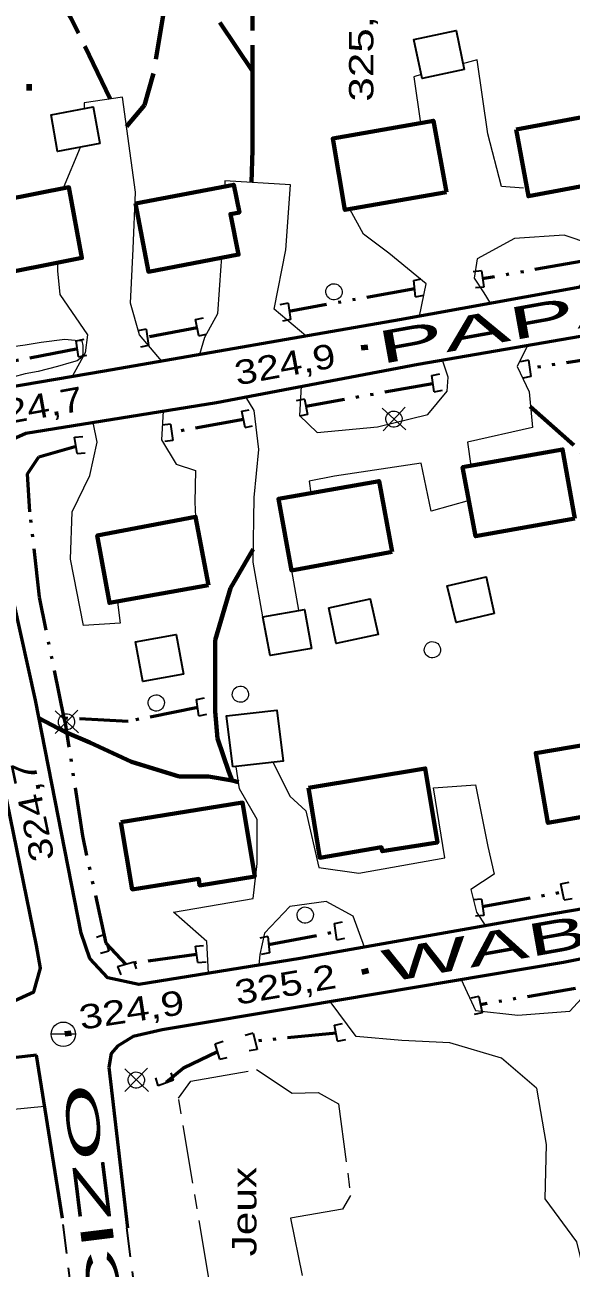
# Model space of a CAD drawing. Extents: x 240591 to 242335, y 5323482 to 5326937.
# Drawn here: x 241012.5 to 241079.8, y 5324919.3 to 5325072.5 of the extents above; entities that cross this region are included whole.
import ezdxf
from ezdxf.enums import TextEntityAlignment as Align

# ---------------------------------------------------------------- set-up
doc = ezdxf.new("R2010")
doc.units = 0
doc.header["$LTSCALE"] = 1.2
for name, pattern in [('DASH_DOUBLE_DOT', [9.2, 5, -1.2, 0.3, -1.2, 0.3, -1.2]), ('LONG_DASH_SHORT_DASH', [9.9, 6, -1.2, 1.5, -1.2]), ('LONG_DASHED', [7.5, 6, -1.5]), ('MEDIUM_DASHED', [4.5, 3, -1.5])]:
    doc.linetypes.add(name, pattern=pattern)
for name, color, linetype, lineweight in [('19', 7, 'Continuous', 13), ('2', 7, 'Continuous', 13), ('21', 7, 'Continuous', 53), ('22', 7, 'LONG_DASHED', 70), ('26', 7, 'Continuous', 35), ('3', 7, 'Continuous', 140), ('31', 7, 'Continuous', 70), ('36', 7, 'Continuous', 13), ('4', 7, 'DASH_DOUBLE_DOT', 53), ('56', 7, 'LONG_DASH_SHORT_DASH', 13)]:
    doc.layers.add(name, color=color, linetype=linetype, lineweight=lineweight)

msp = doc.modelspace()

# ---------------------------------------------------------------- linework, layer by layer
at = {"layer": '19'}
for p, q in [((241019.3, 5325057.4), (241017.2, 5325052.4)), ((241045.3, 5325005.3), (241046.2, 5325000.4))]:
    msp.add_line(p, q, dxfattribs=at)
for points in [[(241073.9, 5325052.4), (241071.2, 5325052.6), (241069.5, 5325059.1), (241068.2, 5325068.2), (241066.4, 5325067.7)], [(241061.3, 5325066.4), (241060.4, 5325066.1), (241061.2, 5325060.4)], [(241029.3, 5325031.1), (241026.6, 5325034.3), (241025.5, 5325038.2), (241025.8, 5325044.9), (241026.1, 5325051.9), (241024.5, 5325063.6), (241019.8, 5325062.9), (241019.8, 5325062.2)], [(241047.1, 5325034.2), (241043.2, 5325037.5), (241044.6, 5325044.8), (241045.2, 5325052.8), (241037.1, 5325053.3), (241037.1, 5325052.6)], [(241061.1, 5325036.6), (241061.9, 5325040.6), (241057.3, 5325044.4), (241054.2, 5325046.7), (241052.5, 5325049.8)], [(241080.7, 5325040.2), (241082.9, 5325043), (241082.2, 5325045.5), (241078.9, 5325046.6), (241072.8, 5325046.2), (241068.2, 5325043.7), (241067.8, 5325041.3), (241069, 5325039.5), (241069.8, 5325038.2)], [(241016.5, 5325043.2), (241016.5, 5325042.2), (241016.8, 5325039.3), (241020.2, 5325034.3), (241019.9, 5325032.1), (241018.3, 5325029.2)], [(241036.7, 5325043.8), (241036.6, 5325042.8), (241036.2, 5325036.9), (241034.6, 5325034), (241034, 5325031.9)], [(241074.4, 5325033), (241073.1, 5325030.4), (241074.6, 5325027.3), (241075, 5325022.9), (241067, 5325021.1), (241067.4, 5325018.2)], [(241046.5, 5325028), (241046.3, 5325024.4), (241048.5, 5325022.3), (241055.9, 5325023), (241062.1, 5325024.5), (241064.5, 5325027.4), (241064.6, 5325029.1), (241063.9, 5325031.2)], [(241041.8, 5324999.6), (241040.6, 5325006.3), (241040.7, 5325014.3), (241041.3, 5325020.2), (241040.7, 5325025), (241039.7, 5325026.7)], [(241029.5, 5325024.9), (241029.3, 5325021.4), (241031.1, 5325018.4), (241033.5, 5325017.6), (241033.4, 5325013.7), (241033.5, 5325011.9)], [(241023.9, 5325001.4), (241024.2, 5324998.8), (241019.7, 5324998.5), (241018.1, 5325006.7), (241018.3, 5325012.5), (241020.5, 5325017), (241021.4, 5325021.1), (241020.9, 5325023.5)], [(241067.2, 5325013.9), (241062.5, 5325012.6), (241061.3, 5325018.5), (241050.6, 5325016.9), (241047.5, 5325016.3), (241047.7, 5325014.8)], [(241043, 5324981.7), (241045.1, 5324977.5), (241047.1, 5324975.7), (241048.7, 5324968.7), (241053.6, 5324968), (241064.2, 5324969.9), (241062.8, 5324978.5), (241068, 5324978.9), (241069.5, 5324971.3), (241070.3, 5324967.9), (241067.4, 5324966), (241068.1, 5324963.2), (241069.2, 5324961.5)], [(241035.1, 5324955.7), (241034.9, 5324959.6), (241030.8, 5324963.2), (241040.6, 5324964.9), (241041.1, 5324969.2), (241041.1, 5324974.6), (241038.9, 5324978.4), (241038.5, 5324981.1)], [(241054.3, 5324958.9), (241052.9, 5324962.7), (241049.6, 5324964.5), (241045.1, 5324963.9), (241042, 5324960.6), (241041.4, 5324958), (241041.3, 5324956.7)], [(241066.2, 5324954.9), (241068, 5324951.1), (241073.2, 5324950.5), (241079.6, 5324951), (241082, 5324953.6), (241081.8, 5324956), (241081.2, 5324957.5)], [(241075.5, 5324941.5), (241071.2, 5324945.2), (241064.8, 5324947.1), (241058.9, 5324947.4), (241053.3, 5324947.9), (241050.1, 5324952.2)], [(241007.7, 5324944.9), (241010.7, 5324938.9), (241014.9, 5324939.3)], [(241075.5, 5324941.5), (241076.7, 5324934.6), (241076.5, 5324927.9), (241080.4, 5324922.6), (241084.2, 5324907.1), (241085.2, 5324894.4), (241082.6, 5324883.8), (241078.9, 5324878), (241076.7, 5324869.2), (241076, 5324856.2), (241076.8, 5324843.7), (241077, 5324835.7), (241077.1, 5324826.8), (241077.4, 5324818)]]:
    msp.add_lwpolyline(points, dxfattribs=at)
at = {"layer": '2'}
msp.add_lwpolyline([(241009.8, 5325032.7), (241012.5, 5325033.1), (241014.5, 5325033.4), (241017.4, 5325033.8), (241019.5, 5325033.6), (241019.6, 5325033), (241019.6, 5325031.9), (241019.3, 5325031.4), (241018.9, 5325031.1), (241018.2, 5325030.9), (241016.5, 5325030.4), (241014.1, 5325029.8), (241012.5, 5325029.5), (241011, 5325029.1)], dxfattribs=at)
at = {"layer": '21'}
for p, q in [((241017.1, 5324925.5), (241013.9, 5324945.6)), ((241022.8, 5324944.1), (241025.1, 5324924.3))]:
    msp.add_line(p, q, dxfattribs=at)
for points in [[(240955.4, 5325018.5), (240972, 5325021.4), (240994, 5325025.1), (241022.3, 5325029.9), (241058.6, 5325036.2), (241089.5, 5325041.8), (241114.9, 5325046.3), (241127.6, 5325049), (241130.8, 5325052.2), (241132, 5325054.8), (241139.1, 5325056.5), (241138.4, 5325086.9), (241133.9, 5325101.5), (241129.3, 5325111.3), (241122.2, 5325121.5), (241107.6, 5325140), (241089.9, 5325162.6)], [(241098.8, 5324966.6), (241075.9, 5324962.7), (241046.4, 5324957.5), (241026.5, 5324954.3), (241022.7, 5324955.1), (241020.5, 5324957.5), (241019.4, 5324960.6), (241013.8, 5324989.3), (241011.1, 5325001.4), (241009.8, 5325011), (241009.4, 5325018.1), (241010.3, 5325021.2), (241012.6, 5325022.2), (241036.1, 5325026), (241060.9, 5325030.7), (241094, 5325036.4)], [(241010.8, 5324952.1), (241013.6, 5324953.4), (241014.4, 5324956.3), (241013.9, 5324959.1), (241009.9, 5324978.8), (241005.9, 5325000.8), (241002.8, 5325016.2), (241000.9, 5325018.7), (240997.6, 5325019.7), (240985.1, 5325017.7), (240968.5, 5325014.8), (240956.8, 5325012.3)], [(241146.2, 5324930.7), (241140.6, 5324962.2), (241139.1, 5324965), (241137.2, 5324966.2), (241132.9, 5324967.2), (241127.6, 5324966.5), (241101.2, 5324961.5), (241078.8, 5324957), (241046.6, 5324951.6), (241029.4, 5324948.7), (241025.8, 5324947.9), (241023.9, 5324946.7), (241023.1, 5324945.8), (241022.8, 5324944.1)], [(241013.9, 5324945.6), (241002.6, 5324944.3), (240988.8, 5324941.4), (240980.4, 5324938.9), (240973.7, 5324933.4), (240967.5, 5324924.9), (240963.4, 5324915), (240958.1, 5324900.4), (240951.8, 5324883), (240945.8, 5324864.9)]]:
    msp.add_lwpolyline(points, dxfattribs=at)
at = {"layer": '21', "linetype": 'MEDIUM_DASHED', "lineweight": 35}
for points in [[(241015, 5324850.2), (241019, 5324859.7), (241022, 5324870.5), (241022.1, 5324879.1), (241020.8, 5324894.7), (241018.3, 5324915.8), (241017.1, 5324925.5)], [(241025, 5324924.3), (241027.8, 5324902.2), (241029.8, 5324885.2), (241030.6, 5324872.7), (241030.1, 5324862.6), (241027.1, 5324852.7), (241024.3, 5324845.8)]]:
    msp.add_lwpolyline(points, dxfattribs=at)
at = {"layer": '22'}
for points in [[(241043.8, 5325149.1), (241044.3, 5325144.1), (241044.4, 5325139.2), (241044.2, 5325129.6), (241044.3, 5325115), (241043.6, 5325104.4), (241042.5, 5325098.2), (241041.5, 5325088.6), (241040.5, 5325079), (241040.5, 5325068.6), (241040.5, 5325063.2), (241040.5, 5325057.1), (241040.4, 5325053.1)], [(241061.8, 5325134.6), (241060.7, 5325128), (241056.7, 5325121), (241052, 5325114.1), (241046.7, 5325107.2), (241043.2, 5325102.6), (241039.6, 5325095.7), (241035.2, 5325087.7), (241031.4, 5325080.4), (241029.8, 5325075.4), (241028.3, 5325066.4), (241027.2, 5325062.6), (241025, 5325060)], [(241023, 5325063.4), (241018.2, 5325073.3), (241012.6, 5325082.5), (241008.2, 5325088.9), (241003.3, 5325093.5)], [(241040.5, 5325066.8), (241034, 5325076.5), (241030, 5325082.6), (241028.4, 5325087.8), (241026.3, 5325094)], [(241074.7, 5325025.5), (241081, 5325019.9), (241087.8, 5325013.4), (241095.1, 5325008.4), (241102.4, 5325004), (241107.9, 5325000), (241111.6, 5324995.2), (241114.3, 5324991.4), (241117.4, 5324987)], [(241040.6, 5325007.9), (241037.8, 5325003.1), (241035.9, 5324996.7), (241035.9, 5324992.2), (241035.9, 5324987.9), (241036.2, 5324984.6), (241037.6, 5324980.5), (241038, 5324979.4)], [(241014.2, 5324987.1), (241017.4, 5324985.4), (241020.5, 5324984.1), (241025.6, 5324981.7), (241031.5, 5324979.9), (241035.1, 5324979.9), (241038, 5324979.4), (241038.8, 5324979.2)]]:
    msp.add_lwpolyline(points, dxfattribs=at)
at = {"layer": '26'}
for p, q in [((241060.4, 5325041), (241061.3, 5325041.2)), ((241068.7, 5325042.2), (241067.7, 5325042.1)), ((241068.7, 5325042.2), (241069, 5325040.2)), ((241060.6, 5325039), (241060.4, 5325041)), ((241069, 5325040.2), (241068, 5325040.1)), ((241044.9, 5325038.2), (241043.9, 5325038)), ((241044.9, 5325038.2), (241045.2, 5325036.2)), ((241060.6, 5325039), (241061.6, 5325039.2)), ((241027.4, 5325035), (241026.4, 5325034.8)), ((241027.4, 5325035), (241027.7, 5325033)), ((241033.5, 5325036.2), (241034.5, 5325036.4)), ((241033.9, 5325034.2), (241033.5, 5325036.2)), ((241045.2, 5325036.2), (241044.2, 5325036)), ((241018.8, 5325033.6), (241019.8, 5325033.8)), ((241019.1, 5325031.6), (241018.8, 5325033.6)), ((241033.9, 5325034.2), (241034.8, 5325034.4)), ((241027.7, 5325033), (241026.7, 5325032.8)), ((241019.1, 5325031.6), (241020.1, 5325031.8)), ((241074.5, 5325031.2), (241073.5, 5325031)), ((241074.5, 5325031.2), (241074.8, 5325029.2)), ((241062.6, 5325029.3), (241063.6, 5325029.5)), ((241062.9, 5325027.3), (241062.6, 5325029.3)), ((241074.8, 5325029.2), (241073.8, 5325029)), ((241062.9, 5325027.3), (241063.9, 5325027.5)), ((241046.9, 5325026.4), (241045.9, 5325026.2)), ((241046.9, 5325026.4), (241047.3, 5325024.5)), ((241039.2, 5325024.9), (241040.1, 5325025.1)), ((241039.6, 5325022.9), (241039.2, 5325024.9)), ((241047.3, 5325024.5), (241046.3, 5325024.3)), ((241030.4, 5325023.3), (241029.4, 5325023.2)), ((241030.4, 5325023.3), (241030.7, 5325021.3)), ((241039.6, 5325022.9), (241040.5, 5325023.1)), ((241018.6, 5325021.7), (241019.6, 5325021.8)), ((241018.9, 5325019.7), (241018.6, 5325021.7)), ((241030.7, 5325021.3), (241029.7, 5325021.2)), ((241018.9, 5325019.7), (241019.9, 5325019.8)), ((241033.6, 5324989.4), (241034.6, 5324989.6)), ((241033.9, 5324987.4), (241033.6, 5324989.4)), ((241033.9, 5324987.4), (241034.9, 5324987.6)), ((241078.5, 5324966.7), (241079.5, 5324966.9)), ((241078.9, 5324964.7), (241078.5, 5324966.7)), ((241068.7, 5324964.8), (241067.7, 5324964.7)), ((241068.7, 5324964.8), (241069, 5324962.8)), ((241078.9, 5324964.7), (241079.9, 5324964.9)), ((241050.6, 5324961.8), (241051.6, 5324962)), ((241050.9, 5324959.8), (241050.6, 5324961.8)), ((241069, 5324962.8), (241068, 5324962.7)), ((241022.2, 5324960.4), (241021.3, 5324960.1)), ((241022.2, 5324960.4), (241022.8, 5324958.4)), ((241042.4, 5324960.2), (241041.4, 5324960)), ((241042.4, 5324960.2), (241042.6, 5324958.2)), ((241050.9, 5324959.8), (241051.9, 5324960)), ((241022.8, 5324958.4), (241021.8, 5324958.1)), ((241033.5, 5324959), (241034.5, 5324959.1)), ((241033.8, 5324957), (241033.5, 5324959)), ((241023.9, 5324956.5), (241025.9, 5324957.1)), ((241025.9, 5324957.1), (241026.2, 5324956.2)), ((241033.8, 5324957), (241034.8, 5324957.1)), ((241042.6, 5324958.2), (241041.6, 5324958)), ((241023.9, 5324956.5), (241024.3, 5324955.5)), ((241068.4, 5324952.8), (241067.4, 5324952.6)), ((241068.4, 5324952.8), (241068.8, 5324950.8)), ((241068.8, 5324950.8), (241067.8, 5324950.6)), ((241050.6, 5324949.3), (241051.6, 5324949.5)), ((241051, 5324947.3), (241050.6, 5324949.3)), ((241040.6, 5324948.3), (241039.6, 5324948)), ((241040.6, 5324948.3), (241041.1, 5324946.3)), ((241035.9, 5324947), (241036.9, 5324947.3)), ((241036.5, 5324945.1), (241035.9, 5324947)), ((241041.1, 5324946.3), (241040.1, 5324946.1)), ((241051, 5324947.3), (241052, 5324947.5)), ((241036.5, 5324945.1), (241037.4, 5324945.3)), ((241030.8, 5324942.5), (241030.5, 5324943.4)), ((241028.9, 5324941.8), (241028.6, 5324942.8)), ((241030.8, 5324942.5), (241028.9, 5324941.8))]:
    msp.add_line(p, q, dxfattribs=at)
at = {"layer": '3'}
for p, q in [((241013, 5325064.4), (241013, 5325065.2)), ((241053.9, 5325032.7), (241054.7, 5325032.8)), ((241054, 5324955.8), (241054.8, 5324956)), ((241017.4, 5324948.2), (241018.2, 5324948.3))]:
    msp.add_line(p, q, dxfattribs=at)
at = {"layer": '31', "lineweight": 35}
for points in [[(241066.6, 5325067), (241061.4, 5325065.9), (241060.4, 5325070.7), (241065.6, 5325071.8)], [(241021.7, 5325057.9), (241016.5, 5325056.9), (241015.7, 5325061.4), (241020.9, 5325062.4)], [(241070.3, 5325000), (241065.6, 5324998.9), (241064.5, 5325003.4), (241069.3, 5325004.5)], [(241049.9, 5325000.7), (241055, 5325001.8), (241056, 5324997.4), (241050.8, 5324996.3)], [(241047.8, 5324995.7), (241042.7, 5324994.8), (241041.8, 5324999.6), (241046.9, 5325000.5)], [(241032, 5324992.5), (241027, 5324991.6), (241026.1, 5324996.5), (241031.1, 5324997.4)], [(241038.1, 5324981.1), (241037.3, 5324987.4), (241043.5, 5324988.1), (241044.3, 5324981.8)]]:
    msp.add_lwpolyline(points, close=True, dxfattribs=at)
at = {"layer": '31'}
for points in [[(241073, 5325059.6), (241083.1, 5325061.5), (241084.6, 5325053.3), (241074.5, 5325051.4)], [(241064.4, 5325051.9), (241051.9, 5325049.7), (241050.4, 5325058.5), (241062.8, 5325060.7)], [(241005.6, 5325050.1), (241017.9, 5325052.5), (241019.5, 5325043.8), (241007.3, 5325041.4)], [(241026.1, 5325050.5), (241038.2, 5325052.8), (241038.9, 5325049.4), (241037.8, 5325049.2), (241038.8, 5325044.2), (241027.7, 5325042.1)], [(241080.2, 5325011.7), (241068, 5325009.5), (241066.4, 5325018), (241078.7, 5325020.2)], [(241057.7, 5325007.6), (241045.3, 5325005.3), (241043.7, 5325014.1), (241056.1, 5325016.3)], [(241035.1, 5325003.5), (241022.9, 5325001.3), (241021.4, 5325009.6), (241033.5, 5325011.9)], [(241092.4, 5324976.9), (241076.9, 5324974.2), (241075.4, 5324982.8), (241090.9, 5324985.4)], [(241047.4, 5324978.5), (241061.8, 5324980.9), (241063.3, 5324971.8), (241056.5, 5324970.7), (241056.4, 5324971.2), (241048.8, 5324969.9)], [(241024.3, 5324974.3), (241039.3, 5324976.7), (241040.8, 5324967.6), (241034, 5324966.5), (241033.9, 5324967.3), (241025.7, 5324966)]]:
    msp.add_lwpolyline(points, close=True, dxfattribs=at)
at = {"layer": '36'}
for p, q in [((241059.4, 5325022.6), (241056.5, 5325025.3)), ((241056.6, 5325022.5), (241059.3, 5325025.4)), ((241019, 5324988.1), (241016.2, 5324985.2)), ((241019.1, 5324985.3), (241016.2, 5324988)), ((241015.7, 5324948.2), (241018.7, 5324948.2)), ((241024.8, 5324941.1), (241027.6, 5324944)), ((241027.7, 5324941.1), (241024.8, 5324943.9))]:
    msp.add_line(p, q, dxfattribs=at)
msp.add_circle((241017.219, 5324948.162), 1.5, dxfattribs=at)
for centre, major_axis in [((241050.553, 5325039.62), (0.261, -0.965)), ((241057.934, 5325023.937), (-0.261, 0.965)), ((241062.673, 5324995.53), (0.261, -0.965)), ((241039.023, 5324990.05), (0.261, -0.965)), ((241028.663, 5324988.97), (0.261, -0.965)), ((241017.603, 5324986.654), (-0.261, 0.965)), ((241047.01, 5324962.843), (-0.261, 0.965)), ((241026.204, 5324942.517), (-0.261, 0.965))]:
    msp.add_ellipse(centre, major_axis=major_axis, ratio=0.99964, dxfattribs=at)
at = {"layer": '4'}
for p, q in [((241081.2, 5325043.4), (241068.8, 5325041.2)), ((241060.5, 5325040), (241045, 5325037.2)), ((241033.7, 5325035.2), (241027.5, 5325034)), ((241019, 5325032.6), (241000.4, 5325029)), ((241085.1, 5325031.8), (241074.7, 5325030.2)), ((241062.7, 5325028.3), (241047.1, 5325025.5)), ((241039.4, 5325023.9), (241030.6, 5325022.3)), ((241068.8, 5324963.9), (241078.7, 5324965.7)), ((241042.5, 5324959.2), (241050.8, 5324960.8)), ((241080.3, 5324953.8), (241068.6, 5324951.8)), ((241050.8, 5324948.3), (241040.8, 5324947.3))]:
    msp.add_line(p, q, dxfattribs=at)
for points in [[(241017.3, 5324987.1), (241014.3, 5325002), (241013.1, 5325012.5), (241012.8, 5325017.2), (241014.2, 5325019.3), (241018.8, 5325020.6)], [(241033.8, 5324988.4), (241025.2, 5324986.7), (241017.3, 5324987.1)], [(241033.6, 5324958), (241024.9, 5324956.8), (241022.5, 5324959.4), (241019.6, 5324972.6), (241017.5, 5324986.5), (241017.3, 5324987.1)], [(241036.2, 5324946), (241032, 5324944), (241029.9, 5324942.2)]]:
    msp.add_lwpolyline(points, dxfattribs=at)
at = {"layer": '56'}
msp.add_lwpolyline([(241040, 5324903.7), (241037.1, 5324906.4), (241031.4, 5324940.3), (241032.9, 5324942.4), (241041, 5324943.8), (241045.4, 5324940.9), (241048.6, 5324941), (241051.1, 5324939.6), (241052.6, 5324928.3), (241051.6, 5324926.6), (241045.2, 5324925.5), (241049, 5324907), (241047.5, 5324904.7)], close=True, dxfattribs=at)

# ---------------------------------------------------------------- texts
at = {"layer": '21'}
for s, rotation, width, p in [('PAPATIE', 10.227, 2.3, (241056.3, 5325030.7)), ('WABANONIK', 10.065, 2.1, (241056.9, 5324954.5)), ('TCIZO', 97.096, 2.3, (241025.6, 5324905.7))]:
    msp.add_text(s, height=4, rotation=rotation, dxfattribs=dict(at, width=width)).set_placement(p)
at = {"layer": '3'}
for s, height, rotation, width, p in [('325,5', 3, 90, 1.35, (241055.4, 5325076.6)), ('324,9', 3, 10.462, 1.25, (241050.955, 5325030.355)), ('324,7', 2.999, 101.707, 1.25, (241013.611, 5324982.092)), ('325,2', 3, 9.665, 1.25, (241050.996, 5324953.879))]:
    msp.add_text(s, height=height, rotation=rotation, dxfattribs=dict(at, width=width)).set_placement(p, align=Align.RIGHT)
for s, rotation, width, p in [('324,7', 10.251, 1.25, (241007.5, 5325022.8)), ('324,9', 8.675, 1.3, (241019.4, 5324948.7))]:
    msp.add_text(s, height=3, rotation=rotation, dxfattribs=dict(at, width=width)).set_placement(p)
at = {"layer": '56', "width": 1.3}
msp.add_text('Jeux', height=3, rotation=90, dxfattribs=at).set_placement((241041, 5324920.8))

doc.saveas('drawing.dxf')
